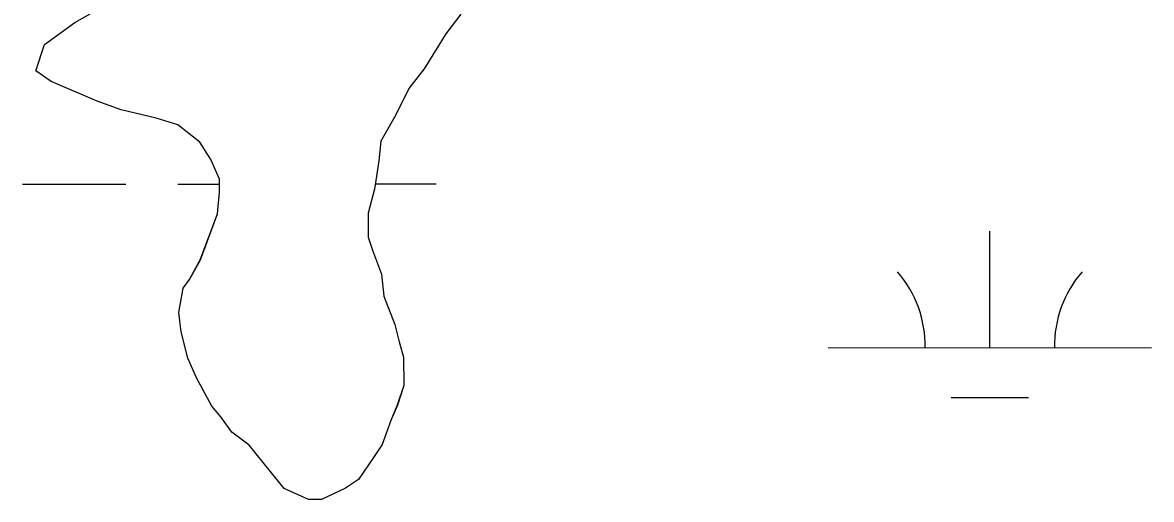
# Model space of a CAD drawing. Extents: x 3279314 to 3317160, y 734079 to 759431.
# Drawn here: x 3305461.4 to 3305810.8, y 741955 to 742102.5 of the extents above; entities that cross this region are included whole.
import ezdxf

# ---------------------------------------------------------------- set-up
doc = ezdxf.new("R2010")
doc.units = 0
for name, color, linetype in [('V-SITE-VEGE', 7, 'Continuous'), ('V-TOPO-SHOR', 7, 'Continuous'), ('V-WETL-SWMP', 7, 'Continuous')]:
    doc.layers.add(name, color=color, linetype=linetype)

msp = doc.modelspace()

# ---------------------------------------------------------------- linework, layer by layer
at = {"layer": 'V-SITE-VEGE'}
msp.add_lwpolyline([(3305597.05, 742105.04), (3305592.35, 742098.95), (3305585.66, 742088.12), (3305580.96, 742082.02), (3305576.95, 742073.9), (3305572.27, 742065.78), (3305571.62, 742059.71), (3305570.31, 742050.93), (3305568.32, 742043.49), (3305568.36, 742036.07), (3305569.73, 742032.03), (3305572.46, 742024.61), (3305573.17, 742017.87), (3305576.59, 742009.11), (3305577.96, 742003.72), (3305579.33, 741999), (3305579.38, 741990.23), (3305577.38, 741984.14), (3305575.38, 741979.41), (3305572.71, 741971.97), (3305570.04, 741967.91), (3305565.34, 741961.14), (3305561.31, 741958.42), (3305553.9, 741955.01), (3305549.85, 741954.99), (3305542.41, 741958.33), (3305531.55, 741971.78), (3305526.13, 741975.8), (3305522.73, 741980.51), (3305520.01, 741983.87), (3305515.25, 741992.62), (3305512.52, 741998.68), (3305510.46, 742006.77), (3305509.75, 742012.84), (3305511.07, 742020.27), (3305513.08, 742022.98), (3305516.42, 742029.07), (3305521.76, 742043.27), (3305522.4, 742050.02), (3305522.38, 742054.07), (3305519.65, 742060.13), (3305516.25, 742065.51), (3305509.48, 742070.88), (3305502.72, 742072.87), (3305491.9, 742075.52), (3305484.47, 742078.19), (3305470.27, 742084.19), (3305465.53, 742087.54), (3305468.19, 742095.65), (3305477.6, 742102.45), (3305482.32, 742105.17)], dxfattribs=at)
at = {"layer": 'V-TOPO-SHOR'}
for p, q in [((3305468.19, 742095.66), (3305477.61, 742102.45)), ((3305468.19, 742095.66), (3305477.61, 742102.45)), ((3305597.05, 742105.05), (3305592.36, 742098.95)), ((3305597.05, 742105.05), (3305592.36, 742098.95)), ((3305592.36, 742098.95), (3305585.66, 742088.12)), ((3305592.36, 742098.95), (3305585.66, 742088.12)), ((3305465.53, 742087.54), (3305468.19, 742095.66)), ((3305465.53, 742087.54), (3305468.19, 742095.66)), ((3305470.27, 742084.19), (3305465.53, 742087.54)), ((3305470.27, 742084.19), (3305465.53, 742087.54)), ((3305585.66, 742088.12), (3305580.97, 742082.02)), ((3305585.66, 742088.12), (3305580.97, 742082.02)), ((3305484.47, 742078.19), (3305470.27, 742084.19)), ((3305484.47, 742078.19), (3305470.27, 742084.19)), ((3305580.97, 742082.02), (3305576.96, 742073.91)), ((3305580.97, 742082.02), (3305576.96, 742073.91)), ((3305491.91, 742075.52), (3305484.47, 742078.19)), ((3305491.91, 742075.52), (3305484.47, 742078.19)), ((3305502.72, 742072.88), (3305491.91, 742075.52)), ((3305502.72, 742072.88), (3305491.91, 742075.52)), ((3305509.48, 742070.88), (3305502.72, 742072.88)), ((3305509.48, 742070.88), (3305502.72, 742072.88)), ((3305576.96, 742073.91), (3305572.27, 742065.78)), ((3305576.96, 742073.91), (3305572.27, 742065.78)), ((3305516.26, 742065.52), (3305509.48, 742070.88)), ((3305516.26, 742065.52), (3305509.48, 742070.88)), ((3305519.66, 742060.13), (3305516.26, 742065.52)), ((3305519.66, 742060.13), (3305516.26, 742065.52)), ((3305572.27, 742065.78), (3305571.62, 742059.71)), ((3305572.27, 742065.78), (3305571.62, 742059.71)), ((3305522.38, 742054.07), (3305519.66, 742060.13)), ((3305522.38, 742054.07), (3305519.66, 742060.13)), ((3305571.62, 742059.71), (3305570.32, 742050.93)), ((3305571.62, 742059.71), (3305570.32, 742050.93)), ((3305522.4, 742050.02), (3305522.38, 742054.07)), ((3305522.4, 742050.02), (3305522.38, 742054.07)), ((3305521.76, 742043.27), (3305522.4, 742050.02)), ((3305521.76, 742043.27), (3305522.4, 742050.02)), ((3305570.32, 742050.93), (3305568.33, 742043.49)), ((3305570.32, 742050.93), (3305568.33, 742043.49)), ((3305516.43, 742029.07), (3305521.76, 742043.27)), ((3305516.43, 742029.07), (3305521.76, 742043.27)), ((3305568.33, 742043.49), (3305568.36, 742036.07)), ((3305568.33, 742043.49), (3305568.36, 742036.07)), ((3305568.36, 742036.07), (3305569.73, 742032.03)), ((3305568.36, 742036.07), (3305569.73, 742032.03)), ((3305513.08, 742022.98), (3305516.43, 742029.07)), ((3305513.08, 742022.98), (3305516.43, 742029.07)), ((3305569.73, 742032.03), (3305572.47, 742024.62)), ((3305569.73, 742032.03), (3305572.47, 742024.62)), ((3305511.07, 742020.27), (3305513.08, 742022.98)), ((3305511.07, 742020.27), (3305513.08, 742022.98)), ((3305572.47, 742024.62), (3305573.17, 742017.87)), ((3305572.47, 742024.62), (3305573.17, 742017.87)), ((3305509.76, 742012.84), (3305511.07, 742020.27)), ((3305509.76, 742012.84), (3305511.07, 742020.27)), ((3305573.17, 742017.87), (3305576.59, 742009.11)), ((3305573.17, 742017.87), (3305576.59, 742009.11)), ((3305510.46, 742006.77), (3305509.76, 742012.84)), ((3305510.46, 742006.77), (3305509.76, 742012.84)), ((3305576.59, 742009.11), (3305577.97, 742003.72)), ((3305576.59, 742009.11), (3305577.97, 742003.72)), ((3305512.53, 741998.68), (3305510.46, 742006.77)), ((3305512.53, 741998.68), (3305510.46, 742006.77)), ((3305577.97, 742003.72), (3305579.34, 741999)), ((3305577.97, 742003.72), (3305579.34, 741999)), ((3305515.25, 741992.62), (3305512.53, 741998.68)), ((3305515.25, 741992.62), (3305512.53, 741998.68)), ((3305579.34, 741999), (3305579.38, 741990.23)), ((3305579.34, 741999), (3305579.38, 741990.23)), ((3305520.02, 741983.87), (3305515.25, 741992.62)), ((3305520.02, 741983.87), (3305515.25, 741992.62)), ((3305579.38, 741990.23), (3305577.39, 741984.15)), ((3305579.38, 741990.23), (3305577.39, 741984.15)), ((3305522.74, 741980.51), (3305520.02, 741983.87)), ((3305522.74, 741980.51), (3305520.02, 741983.87)), ((3305577.39, 741984.15), (3305575.38, 741979.41)), ((3305577.39, 741984.15), (3305575.38, 741979.41)), ((3305526.13, 741975.8), (3305522.74, 741980.51)), ((3305526.13, 741975.8), (3305522.74, 741980.51)), ((3305575.38, 741979.41), (3305572.72, 741971.98)), ((3305575.38, 741979.41), (3305572.72, 741971.98)), ((3305531.55, 741971.78), (3305526.13, 741975.8)), ((3305531.55, 741971.78), (3305526.13, 741975.8)), ((3305542.41, 741958.33), (3305531.55, 741971.78)), ((3305542.41, 741958.33), (3305531.55, 741971.78)), ((3305572.72, 741971.98), (3305570.04, 741967.91)), ((3305572.72, 741971.98), (3305570.04, 741967.91)), ((3305570.04, 741967.91), (3305565.35, 741961.14)), ((3305570.04, 741967.91), (3305565.35, 741961.14)), ((3305565.35, 741961.14), (3305561.31, 741958.42)), ((3305565.35, 741961.14), (3305561.31, 741958.42)), ((3305549.85, 741954.99), (3305542.41, 741958.33)), ((3305549.85, 741954.99), (3305542.41, 741958.33)), ((3305561.31, 741958.42), (3305553.9, 741955.01)), ((3305561.31, 741958.42), (3305553.9, 741955.01)), ((3305553.9, 741955.01), (3305549.85, 741954.99)), ((3305553.9, 741955.01), (3305549.85, 741954.99))]:
    msp.add_line(p, q, dxfattribs=at)
at = {"layer": 'V-WETL-SWMP'}
for p, q in [((3305468.19, 742095.66), (3305477.61, 742102.45)), ((3305468.19, 742095.66), (3305477.61, 742102.45)), ((3305597.05, 742105.05), (3305592.36, 742098.95)), ((3305597.05, 742105.05), (3305592.36, 742098.95)), ((3305592.36, 742098.95), (3305585.66, 742088.12)), ((3305592.36, 742098.95), (3305585.66, 742088.12)), ((3305465.53, 742087.54), (3305468.19, 742095.66)), ((3305465.53, 742087.54), (3305468.19, 742095.66)), ((3305470.27, 742084.19), (3305465.53, 742087.54)), ((3305470.27, 742084.19), (3305465.53, 742087.54)), ((3305585.66, 742088.12), (3305580.97, 742082.02)), ((3305585.66, 742088.12), (3305580.97, 742082.02)), ((3305484.47, 742078.19), (3305470.27, 742084.19)), ((3305484.47, 742078.19), (3305470.27, 742084.19)), ((3305580.97, 742082.02), (3305576.96, 742073.91)), ((3305580.97, 742082.02), (3305576.96, 742073.91)), ((3305491.91, 742075.52), (3305484.47, 742078.19)), ((3305491.91, 742075.52), (3305484.47, 742078.19)), ((3305502.72, 742072.88), (3305491.91, 742075.52)), ((3305502.72, 742072.88), (3305491.91, 742075.52)), ((3305509.48, 742070.88), (3305502.72, 742072.88)), ((3305509.48, 742070.88), (3305502.72, 742072.88)), ((3305576.96, 742073.91), (3305572.27, 742065.78)), ((3305576.96, 742073.91), (3305572.27, 742065.78)), ((3305516.26, 742065.52), (3305509.48, 742070.88)), ((3305516.26, 742065.52), (3305509.48, 742070.88)), ((3305519.66, 742060.13), (3305516.26, 742065.52)), ((3305519.66, 742060.13), (3305516.26, 742065.52)), ((3305572.27, 742065.78), (3305571.62, 742059.71)), ((3305572.27, 742065.78), (3305571.62, 742059.71)), ((3305522.38, 742054.07), (3305519.66, 742060.13)), ((3305522.38, 742054.07), (3305519.66, 742060.13)), ((3305571.62, 742059.71), (3305570.32, 742050.93)), ((3305571.62, 742059.71), (3305570.32, 742050.93)), ((3305522.4, 742050.02), (3305522.38, 742054.07)), ((3305522.4, 742050.02), (3305522.38, 742054.07)), ((3305461.41, 742052.49), (3305493.41, 742052.51)), ((3305509.41, 742052.51), (3305522.39, 742052.52)), ((3305521.76, 742043.27), (3305522.4, 742050.02)), ((3305521.76, 742043.27), (3305522.4, 742050.02)), ((3305570.32, 742050.93), (3305568.33, 742043.49)), ((3305570.32, 742050.93), (3305568.33, 742043.49)), ((3305570.56, 742052.54), (3305589.41, 742052.55)), ((3305516.43, 742029.07), (3305521.76, 742043.27)), ((3305516.43, 742029.07), (3305521.76, 742043.27)), ((3305568.33, 742043.49), (3305568.36, 742036.07)), ((3305568.33, 742043.49), (3305568.36, 742036.07)), ((3305568.36, 742036.07), (3305569.73, 742032.03)), ((3305568.36, 742036.07), (3305569.73, 742032.03)), ((3305760.75, 742001.9), (3305760.73, 742037.9)), ((3305513.08, 742022.98), (3305516.43, 742029.07)), ((3305513.08, 742022.98), (3305516.43, 742029.07)), ((3305569.73, 742032.03), (3305572.47, 742024.62)), ((3305569.73, 742032.03), (3305572.47, 742024.62)), ((3305511.07, 742020.27), (3305513.08, 742022.98)), ((3305511.07, 742020.27), (3305513.08, 742022.98)), ((3305572.47, 742024.62), (3305573.17, 742017.87)), ((3305572.47, 742024.62), (3305573.17, 742017.87)), ((3305509.76, 742012.84), (3305511.07, 742020.27)), ((3305509.76, 742012.84), (3305511.07, 742020.27)), ((3305573.17, 742017.87), (3305576.59, 742009.11)), ((3305573.17, 742017.87), (3305576.59, 742009.11)), ((3305510.46, 742006.77), (3305509.76, 742012.84)), ((3305510.46, 742006.77), (3305509.76, 742012.84)), ((3305576.59, 742009.11), (3305577.97, 742003.72)), ((3305576.59, 742009.11), (3305577.97, 742003.72)), ((3305512.53, 741998.68), (3305510.46, 742006.77)), ((3305512.53, 741998.68), (3305510.46, 742006.77)), ((3305577.97, 742003.72), (3305579.34, 741999)), ((3305577.97, 742003.72), (3305579.34, 741999)), ((3305710.75, 742001.87), (3305810.75, 742001.93)), ((3305515.25, 741992.62), (3305512.53, 741998.68)), ((3305515.25, 741992.62), (3305512.53, 741998.68)), ((3305579.34, 741999), (3305579.38, 741990.23)), ((3305579.34, 741999), (3305579.38, 741990.23)), ((3305520.02, 741983.87), (3305515.25, 741992.62)), ((3305520.02, 741983.87), (3305515.25, 741992.62)), ((3305579.38, 741990.23), (3305577.39, 741984.15)), ((3305579.38, 741990.23), (3305577.39, 741984.15)), ((3305522.74, 741980.51), (3305520.02, 741983.87)), ((3305522.74, 741980.51), (3305520.02, 741983.87)), ((3305577.39, 741984.15), (3305575.38, 741979.41)), ((3305577.39, 741984.15), (3305575.38, 741979.41)), ((3305748.76, 741986.46), (3305772.76, 741986.47)), ((3305526.13, 741975.8), (3305522.74, 741980.51)), ((3305526.13, 741975.8), (3305522.74, 741980.51)), ((3305575.38, 741979.41), (3305572.72, 741971.98)), ((3305575.38, 741979.41), (3305572.72, 741971.98)), ((3305531.55, 741971.78), (3305526.13, 741975.8)), ((3305531.55, 741971.78), (3305526.13, 741975.8)), ((3305542.41, 741958.33), (3305531.55, 741971.78)), ((3305542.41, 741958.33), (3305531.55, 741971.78)), ((3305572.72, 741971.98), (3305570.04, 741967.91)), ((3305572.72, 741971.98), (3305570.04, 741967.91)), ((3305570.04, 741967.91), (3305565.35, 741961.14)), ((3305570.04, 741967.91), (3305565.35, 741961.14)), ((3305565.35, 741961.14), (3305561.31, 741958.42)), ((3305565.35, 741961.14), (3305561.31, 741958.42)), ((3305549.85, 741954.99), (3305542.41, 741958.33)), ((3305549.85, 741954.99), (3305542.41, 741958.33)), ((3305561.31, 741958.42), (3305553.9, 741955.01)), ((3305561.31, 741958.42), (3305553.9, 741955.01)), ((3305553.9, 741955.01), (3305549.85, 741954.99)), ((3305553.9, 741955.01), (3305549.85, 741954.99))]:
    msp.add_line(p, q, dxfattribs=at)
for centre, start, end in [((3305705.51, 742002.35), 359.2573, 40.801), ((3305815.99, 742002.4), 139.2573, 180.801)]:
    msp.add_arc(centre, 35.25, start, end, dxfattribs=at)

doc.saveas('drawing.dxf')
